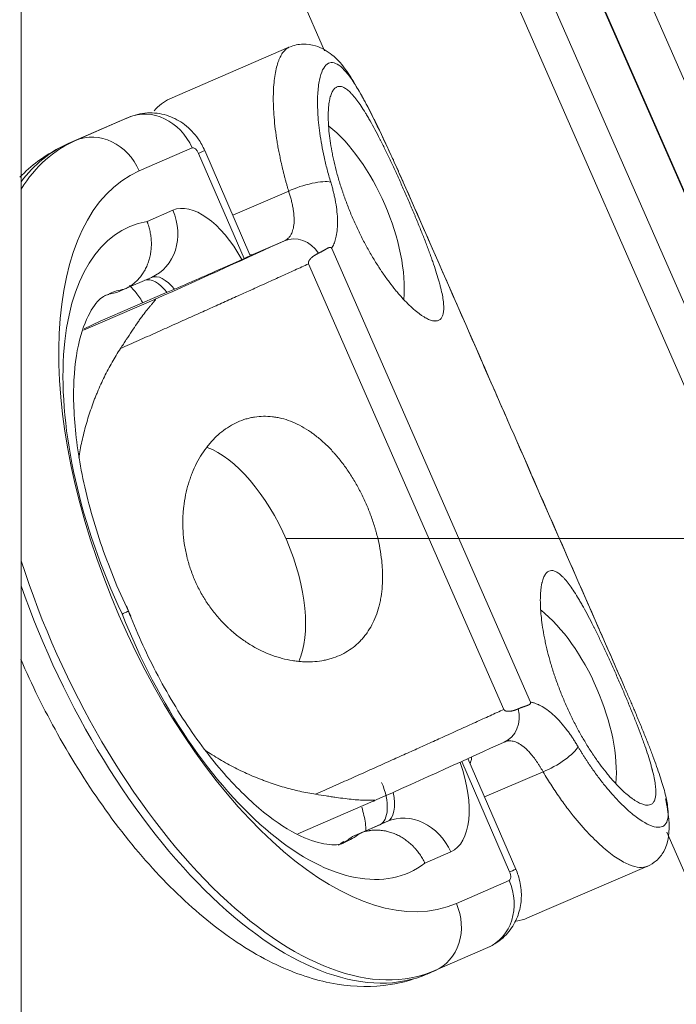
# Model space of a CAD drawing. Header units: millimetres. Extents: x 0 to 594, y 0 to 420.
# Tile 481 of 656: x 145.04 to 147.2, y 297.1 to 300.34. Entities that reach past the tile are written whole.
import ezdxf

# ---------------------------------------------------------------- set-up
doc = ezdxf.new("R2010")
doc.units = ezdxf.units.MM
doc.layers.add('1', color=7, linetype='Continuous', true_color=0xffffff)
doc.styles.add('Arial', font='txt')
doc.dimstyles.get("Standard").update_dxf_attribs({"dimtxt": 0.18, "dimasz": 0.18, "dimexe": 0.18, "dimexo": 0.0625, "dimgap": 0.09, "dimtad": 0, "dimtih": 1, "dimtoh": 1, "dimdec": 4, "dimzin": 0, "dimdsep": 46, "dimtxsty": 'Standard', "dimcen": 0.09, "dimadec": 0, "dimazin": 0, "dimtfac": 1, "dimtdec": 4, "dimtofl": 0, "dimtmove": 0, "dimatfit": 3, "dimfxl": 0, "dimtolj": 1, "dimtzin": 0, "dimarcsym": 0})

# ---------------------------------------------------------------- blocks, each defined once
blk = doc.blocks.new('_U3')
at = {"layer": '1', "color": 18, "lineweight": 18}
for p, q in [((145.9116, 334.1767), (158.0117, 334.1767)), ((156.0117, 334.1767), (156.0117, 250.4252)), ((145.9114, 298.6335), (158.0117, 298.6335)), ((156.0117, 250.4252), (161.0117, 250.4252))]:
    blk.add_line(p, q, dxfattribs=at)
at = {"layer": '1', "color": 18}
for points in [[(156.0117, 334.1767), (156.9496, 330.6767), (155.0739, 330.6767)], [(156.0117, 298.6335), (155.0739, 302.1335), (156.9496, 302.1335)]]:
    blk.add_solid(points, dxfattribs=at)
at = {"layer": '1', "color": 18, "linetype": 'Continuous', "lineweight": 13, "char_height": 3.5, "attachment_point": 7, "line_spacing_factor": 1.047437, "style": 'Arial'}
for s, insert in [('\\fArial|b0|i0;\\W1.0000;0.7', (162.6972, 247.7894)), ('\\fArial|b0|i0;\\W1.0000;CTRS', (172.6443, 247.7894)), ('\\fArial|b0|i0;\\W1.0000;FWD LIFT POINTS', (162.6972, 240.7273))]:
    blk.add_mtext(s, dxfattribs=dict(at, insert=insert))

msp = doc.modelspace()

# ---------------------------------------------------------------- linework, layer by layer
at = {"layer": '1', "color": 155, "linetype": 'Continuous', "lineweight": 18}
for p, q in [((145.0411, 294.7051), (145.0411, 338.1046)), ((145.9217, 300.2488), (145.5298, 300.0796)), ((145.3939, 300.0183), (145.3699, 300.0079)), ((145.3697, 300.0079), (145.196, 299.932)), ((145.7933, 299.5663), (145.6449, 299.9091)), ((145.907, 299.6126), (145.7959, 299.5646)), ((145.7959, 299.5646), (145.7975, 299.5687)), ((146.7159, 298.0955), (146.0624, 299.5877)), ((145.9865, 299.5369), (146.6284, 298.0714)), ((145.4696, 299.4921), (145.3799, 299.4529)), ((145.3011, 299.3477), (145.5143, 299.4398)), ((145.3799, 299.4529), (145.3558, 299.4425)), ((145.4771, 299.4179), (145.2459, 299.3181)), ((145.3011, 299.3477), (145.248, 299.3233)), ((146.6619, 298.9739), (146.662, 298.974)), ((146.6679, 297.546), (146.5104, 297.9099)), ((146.1992, 297.7692), (145.9513, 297.6622)), ((146.2202, 297.6922), (146.1305, 297.653)), ((146.1545, 297.6634), (146.2442, 297.7026)), ((146.1545, 297.6634), (146.1305, 297.653)), ((146.7063, 297.3854), (147.0983, 297.5547)), ((146.5755, 297.2881), (146.4019, 297.2122)), ((146.3764, 297.2012), (146.4004, 297.2116))]:
    msp.add_line(p, q, dxfattribs=at)
at = {"layer": '1', "color": 155, "linetype": 'Continuous', "lineweight": 13}
for p, q in [((148.1639, 296.983), (145.2898, 303.5474)), ((148.254, 297.7821), (145.7638, 303.4696)), ((148.1192, 297.7206), (145.6285, 303.4092)), ((145.63, 303.4095), (148.1202, 297.722)), ((145.4947, 303.3492), (147.9853, 297.6606)), ((145.0412, 302.5161), (146.0389, 300.2373)), ((145.22, 299.9424), (145.3937, 300.0182)), ((145.3937, 300.0182), (145.3697, 300.0079)), ((145.22, 299.9424), (145.196, 299.932)), ((145.6034, 299.9181), (145.4297, 299.8423)), ((145.7741, 299.5544), (145.6245, 299.9001)), ((145.9209, 299.7759), (145.737, 299.6965)), ((145.4552, 299.6761), (145.5402, 299.7132)), ((146.6474, 297.537), (146.49, 297.9006)), ((146.7572, 297.8664), (146.5651, 297.7834)), ((146.2442, 297.7026), (146.2202, 297.6922)), ((147.164, 297.6675), (147.6257, 296.613)), ((146.4539, 297.6025), (146.3689, 297.5653)), ((146.4725, 297.4333), (146.6461, 297.5091))]:
    msp.add_line(p, q, dxfattribs=at)
at = {"layer": '1', "color": 155, "linetype": 'Continuous', "lineweight": 18}
for centre, major_axis, ratio, start_param, end_param in [((145.7708, 299.5293), (-0.2381, 0.5516), 0.481383, 0.010861, 0.230793), ((146.0525, 299.6509), (0.166, -0.3845), 0.481383, 0.737305, 2.407503), ((145.6062, 299.4819), (-0.1924, -0.0842), 0.009519, 1.068539, 2.970911), ((145.7281, 298.5495), (0.166, -0.3845), 0.481383, 0.408812, 2.718717), ((146.7498, 298.0586), (0.166, -0.3845), 0.481383, 0.737305, 2.407503), ((146.4682, 297.937), (0.2381, -0.5516), 0.481383, 6.152756, 6.283211)]:
    msp.add_ellipse(centre, major_axis=major_axis, ratio=ratio, start_param=start_param, end_param=end_param, dxfattribs=at)
at = {"layer": '1', "color": 155, "linetype": 'Continuous', "lineweight": 13}
for centre, major_axis, ratio, start_param, end_param in [((145.4632, 299.8576), (0.0701, -0.1604), 0.872274, 1.566896, 3.137692), ((145.2896, 299.7818), (0.0701, -0.1604), 0.872274, 1.566896, 3.137692), ((145.811, 298.5773), (0.5895, -1.3657), 0.489013, 3.143779, 3.462062), ((145.7869, 298.5669), (-0.5895, 1.3657), 0.489013, 0.002187, 0.269124), ((145.6133, 299.8952), (-0.0099, 0.023), 0.489013, 4.714576, 6.285372), ((145.4843, 299.8396), (0.1606, 0.0695), 0.001907, 5.772226, 6.282784), ((145.9511, 298.6378), (-0.5201, 1.2051), 0.489013, 0.002187, 3.143779), ((145.9744, 299.7687), (-0.0956, -0.0294), 0.258857, 3.547095, 5.224472), ((145.6594, 299.4379), (0.1189, -0.2754), 0.489013, 1.776671, 3.143779), ((145.4, 299.6527), (0.0701, -0.1604), 0.872274, 6.279285, 7.850081), ((145.8257, 298.6671), (0.428, -0.9917), 0.489013, 3.028415, 4.785983), ((145.9471, 299.521), (-0.0417, 0.0909), 0.875992, 4.874149, 6.263448), ((145.5192, 299.3774), (-0.0495, 0.1148), 0.489013, 5.206137, 6.285372), ((145.4952, 299.367), (0.0495, -0.1148), 0.489013, 2.064225, 3.100484), ((145.6616, 298.5962), (0.3587, -0.831), 0.489013, 3.017742, 3.113863), ((145.6856, 298.6066), (-0.3587, 0.831), 0.489013, 6.159334, 6.2718), ((145.811, 298.5773), (0.5895, -1.3657), 0.489013, 4.516508, 6.285372), ((145.7869, 298.5669), (-0.5895, 1.3657), 0.489013, 1.42631, 3.143779), ((145.887, 298.5256), (0.428, -0.9917), 0.489013, 4.643168, 6.400736), ((146.589, 298.0555), (-0.0417, 0.0909), 0.875992, 3.121855, 4.511154), ((146.7875, 297.912), (-0.0864, -0.0504), 0.277078, 1.056447, 2.733825), ((146.3347, 297.8778), (0.1189, -0.2754), 0.489013, 0.002187, 1.431096), ((146.1705, 297.8069), (0.0495, -0.1148), 0.489013, 0.002187, 1.572983), ((146.1946, 297.8173), (-0.0495, 0.1148), 0.489013, 3.143779, 4.34507), ((146.3137, 297.542), (0.0701, -0.1604), 0.872274, 1.566896, 3.137692), ((145.7228, 298.4548), (0.3587, -0.831), 0.489013, 0.015257, 0.128224), ((145.7468, 298.4652), (-0.3587, 0.831), 0.489013, 3.138082, 3.269817), ((146.6362, 297.5321), (-0.0099, 0.023), 0.489013, 3.143779, 4.714576), ((146.5073, 297.4765), (0.1606, 0.0695), 0.001907, 5.772226, 6.282833), ((146.506, 297.4487), (0.0701, -0.1604), 0.872274, 6.279285, 7.850081), ((146.3323, 297.3728), (-0.0701, 0.1604), 0.872274, 3.137692, 4.708489)]:
    msp.add_ellipse(centre, major_axis=major_axis, ratio=ratio, start_param=start_param, end_param=end_param, dxfattribs=at)
for points, knots in [([(145.9209, 299.7759), (145.9198, 299.7796), (145.9176, 299.7871), (145.9144, 299.7981), (145.9113, 299.809), (145.9084, 299.8199), (145.9056, 299.8306), (145.9029, 299.8412), (145.9004, 299.8516), (145.898, 299.8619), (145.8956, 299.8721), (145.8935, 299.8822), (145.8914, 299.8921), (145.8894, 299.9019), (145.8876, 299.9115), (145.8858, 299.921), (145.8842, 299.9304), (145.8827, 299.9396), (145.8795, 299.9597), (145.8755, 299.9898), (145.872, 300.028), (145.8703, 300.0632), (145.8702, 300.107), (145.8742, 300.1553), (145.8822, 300.1895), (145.889, 300.2079), (145.8927, 300.2162), (145.8967, 300.2237), (145.901, 300.2305), (145.9057, 300.2364), (145.9107, 300.2415), (145.916, 300.2458), (145.9198, 300.2478), (145.9217, 300.2488)], [0, 0, 0, 0, 0.015568, 0.031028, 0.04638, 0.061625, 0.076761, 0.09179, 0.106712, 0.121526, 0.136232, 0.150831, 0.165323, 0.179708, 0.193986, 0.208156, 0.22222, 0.236177, 0.250027, 0.314552, 0.377717, 0.439533, 0.500014, 0.625283, 0.749866, 0.779866, 0.810225, 0.840944, 0.872025, 0.903469, 0.935279, 0.967455, 1, 1, 1, 1]), ([(146.0592, 299.8055), (146.06, 299.803), (146.0615, 299.7979), (146.0636, 299.7904), (146.0656, 299.783), (146.0675, 299.7756), (146.0693, 299.7682), (146.071, 299.7609), (146.0725, 299.7536), (146.074, 299.7464), (146.0768, 299.7309), (146.0802, 299.7077), (146.082, 299.6785), (146.0812, 299.6514), (146.0784, 299.6319), (146.0752, 299.6185), (146.0727, 299.61), (146.0697, 299.6021), (146.0663, 299.5946), (146.0637, 299.59), (146.0624, 299.5877)], [0, 0, 0, 0, 0.027734, 0.055416, 0.083068, 0.110712, 0.138369, 0.166062, 0.193811, 0.221637, 0.249563, 0.374336, 0.499706, 0.624432, 0.749703, 0.799747, 0.84969, 0.899641, 0.949708, 1, 1, 1, 1]), ([(146.6619, 298.9739), (146.6352, 299.035), (146.6084, 299.0961), (146.4885, 299.37), (146.3952, 299.5829), (146.302, 299.7957)], [0, 0, 0, 0, 0.222919, 0.222919, 1, 1, 1, 1]), ([(145.907, 299.6126), (145.9083, 299.6132), (145.9109, 299.6145), (145.9145, 299.6168), (145.9179, 299.6195), (145.9211, 299.6226), (145.9241, 299.626), (145.9268, 299.6298), (145.931, 299.637), (145.9359, 299.6496), (145.9384, 299.6657), (145.9389, 299.6811), (145.9385, 299.6935), (145.9372, 299.7069), (145.9351, 299.7205), (145.9325, 299.7341), (145.929, 299.7486), (145.9252, 299.7625), (145.9223, 299.7715), (145.9209, 299.7759)], [0, 0, 0, 0, 0.034738, 0.069839, 0.105307, 0.141144, 0.17735, 0.213929, 0.250883, 0.366149, 0.500473, 0.550845, 0.625288, 0.696727, 0.750263, 0.81918, 0.883772, 0.944044, 1, 1, 1, 1]), ([(147.0219, 298.1519), (146.9952, 298.2129), (146.9684, 298.274), (146.8484, 298.548), (146.7552, 298.761), (146.6619, 298.9739)], [0, 0, 0, 0, 0.222848, 0.222848, 1, 1, 1, 1]), ([(146.8724, 297.9488), (146.8742, 297.9456), (146.878, 297.9394), (146.8836, 297.9301), (146.8893, 297.921), (146.895, 297.912), (146.9007, 297.9031), (146.9065, 297.8943), (146.9124, 297.8857), (146.9241, 297.8688), (146.9418, 297.8444), (146.9654, 297.8147), (146.9887, 297.7876), (147.019, 297.7556), (147.0549, 297.723), (147.0928, 297.6968), (147.1239, 297.6834), (147.1474, 297.6827), (147.1626, 297.6942), (147.1695, 297.7175), (147.1681, 297.7517), (147.1589, 297.7967), (147.1425, 297.8516), (147.1234, 297.9053), (147.1053, 297.9523), (147.0904, 297.9896), (147.0746, 298.0283), (147.0611, 298.0604), (147.0507, 298.085), (147.0436, 298.1016), (147.0365, 298.1183), (147.0292, 298.1351), (147.0244, 298.1463), (147.0219, 298.1519)], [0, 0, 0, 0, 0.00781, 0.015613, 0.023413, 0.031215, 0.039023, 0.046841, 0.054675, 0.062527, 0.093771, 0.125152, 0.156271, 0.187557, 0.250194, 0.312516, 0.375198, 0.437529, 0.500222, 0.562535, 0.625216, 0.687451, 0.750107, 0.812233, 0.84372, 0.874918, 0.906129, 0.937104, 0.949745, 0.962334, 0.974891, 0.987439, 1, 1, 1, 1]), ([(146.7159, 298.0955), (146.7175, 298.0952), (146.7206, 298.0946), (146.7254, 298.0934), (146.7302, 298.0919), (146.7351, 298.0901), (146.74, 298.0881), (146.7449, 298.0859), (146.7498, 298.0834), (146.7597, 298.0778), (146.7748, 298.0677), (146.795, 298.0504), (146.8151, 298.0296), (146.8309, 298.0103), (146.8426, 297.9946), (146.8503, 297.9837), (146.8578, 297.9725), (146.8652, 297.9608), (146.87, 297.9528), (146.8724, 297.9488)], [0, 0, 0, 0, 0.031465, 0.062826, 0.094111, 0.125345, 0.156556, 0.18777, 0.219013, 0.250312, 0.375575, 0.50031, 0.625672, 0.750454, 0.800642, 0.850565, 0.900349, 0.950118, 1, 1, 1, 1]), ([(146.7572, 297.8664), (146.7557, 297.869), (146.7527, 297.8743), (146.7479, 297.8823), (146.7428, 297.8904), (146.7373, 297.8986), (146.7316, 297.9068), (146.7253, 297.9152), (146.7178, 297.9245), (146.7089, 297.9344), (146.7002, 297.9429), (146.6886, 297.9527), (146.6752, 297.9614), (146.6616, 297.9665), (146.6513, 297.9681), (146.6435, 297.968), (146.6361, 297.9667), (146.6314, 297.9648), (146.6291, 297.9639)], [0, 0, 0, 0, 0.036827, 0.075574, 0.116241, 0.158829, 0.203341, 0.249777, 0.303306, 0.374753, 0.449191, 0.499569, 0.633886, 0.749161, 0.813569, 0.876837, 0.938977, 1, 1, 1, 1]), ([(147.1005, 297.5556), (147.093, 297.5522), (147.0756, 297.5495), (147.0421, 297.5581), (147.0022, 297.5797), (146.957, 297.6141), (146.9079, 297.6609), (146.8694, 297.7051), (146.8428, 297.739), (146.8288, 297.7575), (146.8146, 297.7772), (146.8003, 297.7979), (146.7859, 297.8197), (146.7715, 297.8425), (146.762, 297.8584), (146.7572, 297.8664)], [0, 0, 0, 0, 0.12493, 0.247515, 0.372538, 0.498307, 0.620941, 0.749011, 0.782967, 0.817554, 0.852774, 0.888627, 0.925115, 0.962239, 1, 1, 1, 1])]:
    msp.add_open_spline(points, degree=3, knots=knots, dxfattribs=at)
at = {"layer": '1', "color": 155, "linetype": 'Continuous', "lineweight": 18}
for points, degree, knots in [([(146.3057, 299.7861), (146.283, 299.838), (146.242, 299.9284), (146.176, 300.0661), (146.1197, 300.1626), (146.0738, 300.2204), (146.0164, 300.255), (145.966, 300.2618), (145.9381, 300.2557), (145.9233, 300.2495)], 3, [0, 0, 0, 0, 0.186366, 0.347329, 0.589315, 0.73921, 0.846798, 0.917893, 1, 1, 1, 1]), ([(146.302, 299.7957), (146.3006, 299.7988), (146.2979, 299.805), (146.2938, 299.8143), (146.2897, 299.8236), (146.2856, 299.8328), (146.2815, 299.842), (146.2774, 299.8511), (146.2733, 299.8602), (146.2692, 299.8693), (146.2604, 299.8886), (146.2471, 299.9177), (146.2296, 299.9553), (146.2124, 299.9911), (146.1904, 300.0356), (146.1643, 300.0853), (146.1356, 300.1333), (146.1094, 300.1691), (146.0858, 300.1919), (146.0648, 300.201), (146.0467, 300.1961), (146.032, 300.1768), (146.0213, 300.1434), (146.0155, 300.0964), (146.0155, 300.0469), (146.0189, 300.0021), (146.0231, 299.9662), (146.0292, 299.9282), (146.0359, 299.8951), (146.0421, 299.868), (146.0473, 299.8473), (146.053, 299.8265), (146.0571, 299.8125), (146.0592, 299.8055)], 3, [0, 0, 0, 0, 0.006981, 0.013955, 0.020927, 0.027899, 0.034875, 0.04186, 0.048856, 0.055868, 0.062899, 0.093872, 0.125085, 0.156282, 0.18777, 0.249897, 0.312553, 0.374787, 0.437469, 0.499782, 0.562475, 0.624806, 0.687488, 0.74981, 0.812447, 0.843731, 0.874852, 0.906232, 0.937477, 0.953161, 0.968786, 0.984388, 1, 1, 1, 1]), ([(146.0786, 300.1183), (146.0759, 300.117), (146.0733, 300.115), (146.0686, 300.1098), (146.0664, 300.1067), (146.0624, 300.0991), (146.0606, 300.0947), (146.0582, 300.0871), (146.0575, 300.0845), (146.0564, 300.0802), (146.0561, 300.0788), (146.0555, 300.0758), (146.0552, 300.0743), (146.0537, 300.0665), (146.052, 300.053), (146.0511, 300.0374), (146.0509, 300.0207), (146.051, 300.0119), (146.0515, 300.0013), (146.0515, 300.0001), (146.0516, 299.9977), (146.0518, 299.9941), (146.0524, 299.9856), (146.053, 299.9781), (146.0545, 299.9629), (146.0557, 299.9523), (146.0589, 299.9305), (146.0607, 299.9192), (146.064, 299.9018), (146.0652, 299.8959), (146.0677, 299.8839), (146.069, 299.8779), (146.0732, 299.8596), (146.0793, 299.835), (146.0867, 299.8098), (146.0926, 299.7907), (146.0947, 299.7843), (146.0979, 299.7747), (146.099, 299.7714), (146.1012, 299.765), (146.1023, 299.7617), (146.1081, 299.7455), (146.1129, 299.7326), (146.123, 299.707), (146.1283, 299.6942), (146.1394, 299.6689), (146.1452, 299.6563), (146.1527, 299.6407), (146.1542, 299.6376), (146.1573, 299.6313), (146.1619, 299.622), (146.1666, 299.6129), (146.1762, 299.5949), (146.1892, 299.5714), (146.2026, 299.549), (146.2129, 299.5327), (146.2164, 299.5273), (146.2216, 299.5193), (146.2234, 299.5167), (146.2269, 299.5114), (146.2286, 299.5089), (146.2374, 299.4961), (146.2443, 299.4864), (146.2583, 299.4677), (146.2652, 299.4589), (146.2756, 299.4462), (146.279, 299.4421), (146.2842, 299.4361), (146.2859, 299.4341), (146.2894, 299.4302), (146.2911, 299.4283), (146.2996, 299.4189), (146.3063, 299.4119), (146.3192, 299.399), (146.3319, 299.3872), (146.3438, 299.3775), (146.351, 299.3721), (146.3524, 299.3711), (146.3552, 299.369), (146.3566, 299.3681), (146.3608, 299.3653), (146.3635, 299.3635), (146.3713, 299.3588), (146.3763, 299.3562), (146.3856, 299.3522), (146.3899, 299.3507), (146.396, 299.3494), (146.398, 299.3491), (146.4008, 299.3488), (146.4018, 299.3488), (146.4036, 299.3487), (146.4044, 299.3488), (146.4087, 299.349), (146.4118, 299.3498), (146.4146, 299.3512)], 3, [0, 0, 0, 0, 0.03125, 0.03125, 0.0625, 0.0625, 0.09375, 0.09375, 0.109375, 0.109375, 0.117187, 0.117187, 0.125, 0.125, 0.15625, 0.1875, 0.1875, 0.21875, 0.21875, 0.222656, 0.222656, 0.226562, 0.234375, 0.25, 0.25, 0.28125, 0.28125, 0.3125, 0.3125, 0.328125, 0.328125, 0.34375, 0.34375, 0.375, 0.40625, 0.40625, 0.421875, 0.421875, 0.429687, 0.429687, 0.4375, 0.4375, 0.46875, 0.46875, 0.5, 0.5, 0.53125, 0.53125, 0.539063, 0.539063, 0.546875, 0.5625, 0.5625, 0.59375, 0.625, 0.625, 0.640625, 0.640625, 0.648437, 0.648437, 0.65625, 0.65625, 0.6875, 0.6875, 0.71875, 0.71875, 0.734375, 0.734375, 0.742187, 0.742187, 0.75, 0.75, 0.78125, 0.78125, 0.8125, 0.84375, 0.84375, 0.851562, 0.851562, 0.859375, 0.859375, 0.875, 0.875, 0.90625, 0.90625, 0.9375, 0.9375, 0.953125, 0.953125, 0.960937, 0.960937, 0.96875, 0.96875, 1, 1, 1, 1]), ([(146.4146, 299.3512), (146.4174, 299.3526), (146.4198, 299.3545), (146.424, 299.3595), (146.4274, 299.3655), (146.4293, 299.3736), (146.4303, 299.3806), (146.4305, 299.383), (146.4307, 299.3869), (146.4308, 299.3882), (146.4308, 299.3909), (146.4308, 299.3923), (146.4307, 299.3994), (146.4303, 299.4055), (146.4288, 299.4187), (146.4277, 299.4257), (146.4249, 299.4408), (146.4231, 299.4487), (146.4205, 299.4593), (146.42, 299.4615), (146.4191, 299.4648), (146.4188, 299.4659), (146.4183, 299.4681), (146.4168, 299.4736), (146.4152, 299.4793), (146.4112, 299.4933), (146.4083, 299.5029), (146.4018, 299.5229), (146.3983, 299.5333), (146.3927, 299.5495), (146.3908, 299.5549), (146.3878, 299.5633), (146.3862, 299.5675), (146.3847, 299.5718), (146.3836, 299.5747), (146.3831, 299.5761), (146.3783, 299.5891), (146.3738, 299.6009), (146.3645, 299.6248), (146.3597, 299.637), (146.3498, 299.6617), (146.3446, 299.6743), (146.338, 299.6902), (146.336, 299.6951), (146.3339, 299.6999), (146.3326, 299.7031), (146.3319, 299.7048), (146.3285, 299.7129), (146.3257, 299.7194), (146.3174, 299.7388), (146.3063, 299.7646), (146.2949, 299.7903), (146.2863, 299.8095), (146.2834, 299.8159), (146.279, 299.8255), (146.2776, 299.8287), (146.2747, 299.8351), (146.2732, 299.8382), (146.266, 299.8539), (146.2602, 299.8662), (146.2488, 299.8903), (146.2432, 299.902), (146.2347, 299.9193), (146.2319, 299.9249), (146.2277, 299.9334), (146.2263, 299.9361), (146.2235, 299.9417), (146.2221, 299.9444), (146.2152, 299.9579), (146.2098, 299.9683), (146.1992, 299.9882), (146.194, 299.9977), (146.1863, 300.0113), (146.1837, 300.0158), (146.1799, 300.0222), (146.1786, 300.0244), (146.1761, 300.0286), (146.1749, 300.0307), (146.1686, 300.0409), (146.1638, 300.0485), (146.1544, 300.0626), (146.1452, 300.0756), (146.1365, 300.0864), (146.1311, 300.0925), (146.13, 300.0937), (146.1279, 300.096), (146.1248, 300.0993), (146.1217, 300.1023), (146.1158, 300.1078), (146.1081, 300.1139), (146.1009, 300.1175), (146.0958, 300.1194), (146.0941, 300.1198), (146.0916, 300.1202), (146.0908, 300.1203), (146.0892, 300.1205), (146.0884, 300.1205), (146.0844, 300.1204), (146.0815, 300.1197), (146.0786, 300.1183)], 3, [0, 0, 0, 0, 0.03125, 0.03125, 0.0625, 0.09375, 0.09375, 0.109375, 0.109375, 0.117188, 0.117188, 0.125, 0.125, 0.15625, 0.15625, 0.1875, 0.1875, 0.21875, 0.21875, 0.226563, 0.226563, 0.230469, 0.230469, 0.234375, 0.25, 0.25, 0.28125, 0.28125, 0.3125, 0.3125, 0.328125, 0.328125, 0.335938, 0.339844, 0.339844, 0.34375, 0.34375, 0.375, 0.375, 0.40625, 0.40625, 0.4375, 0.4375, 0.445313, 0.449219, 0.449219, 0.453125, 0.453125, 0.46875, 0.46875, 0.5, 0.53125, 0.53125, 0.546875, 0.546875, 0.554688, 0.554688, 0.5625, 0.5625, 0.59375, 0.59375, 0.625, 0.625, 0.640625, 0.640625, 0.648438, 0.648438, 0.65625, 0.65625, 0.6875, 0.6875, 0.71875, 0.71875, 0.734375, 0.734375, 0.742188, 0.742188, 0.75, 0.75, 0.78125, 0.78125, 0.8125, 0.84375, 0.84375, 0.851563, 0.851563, 0.859375, 0.875, 0.875, 0.90625, 0.9375, 0.9375, 0.953125, 0.953125, 0.960938, 0.960938, 0.96875, 0.96875, 1, 1, 1, 1]), ([(145.6449, 299.9091), (145.639, 299.9229), (145.6213, 299.9546), (145.5822, 299.9963), (145.5265, 300.0264), (145.4639, 300.037), (145.4182, 300.0283), (145.3957, 300.0191), (145.3931, 300.018)], 3, [0, 0, 0, 0, 0.144807, 0.359183, 0.553121, 0.760183, 0.972872, 1, 1, 1, 1]), ([(145.1955, 299.9318), (145.16, 299.916), (145.1043, 299.8836), (145.0554, 299.8405), (145.0366, 299.8213)], 3, [0, 0, 0, 0, 0.589668, 1, 1, 1, 1]), ([(145.4552, 299.6761), (145.4555, 299.6754), (145.4557, 299.6747), (145.4563, 299.6734), (145.457, 299.6714), (145.4588, 299.6666), (145.4601, 299.6625), (145.4626, 299.6543), (145.4654, 299.6433), (145.4673, 299.632), (145.4684, 299.6235), (145.4687, 299.6207), (145.469, 299.6164), (145.4691, 299.6149), (145.4693, 299.6121), (145.4696, 299.605), (145.4695, 299.5923), (145.4684, 299.5811), (145.4669, 299.5701), (145.4659, 299.5646), (145.4633, 299.5538), (145.4618, 299.5485), (145.4583, 299.5382), (145.4544, 299.5282), (145.4495, 299.5187), (145.4462, 299.5129), (145.4455, 299.5117), (145.4442, 299.5094), (145.4435, 299.5083), (145.4413, 299.505), (145.4398, 299.5028), (145.4352, 299.4964), (145.4288, 299.4883), (145.4216, 299.481), (145.4159, 299.4758), (145.413, 299.4733), (145.41, 299.4709), (145.408, 299.4694), (145.407, 299.4686), (145.4018, 299.4648), (145.3976, 299.4621), (145.3889, 299.4571), (145.3844, 299.4549), (145.3799, 299.4529)], 3, [0, 0, 0, 0, 0.007812, 0.007812, 0.015625, 0.03125, 0.0625, 0.0625, 0.125, 0.1875, 0.1875, 0.21875, 0.21875, 0.234375, 0.234375, 0.25, 0.3125, 0.375, 0.375, 0.4375, 0.4375, 0.5, 0.5, 0.5625, 0.625, 0.625, 0.640625, 0.640625, 0.65625, 0.65625, 0.6875, 0.6875, 0.75, 0.8125, 0.8125, 0.84375, 0.859375, 0.859375, 0.875, 0.875, 0.9375, 0.9375, 1, 1, 1, 1]), ([(146.019, 299.5717), (146.0078, 299.5664), (145.9941, 299.5554), (145.9885, 299.5483), (145.9872, 299.5456), (145.985, 299.5406), (145.9865, 299.5369)], 2, [0, 0, 0, 0.5, 0.75, 0.875, 0.875, 1, 1, 1]), ([(146.0624, 299.5877), (146.0606, 299.5917), (146.0558, 299.5908), (146.0535, 299.5904), (146.0479, 299.5877), (146.045, 299.586), (146.0442, 299.5855), (146.0399, 299.583), (146.0276, 299.5757), (146.019, 299.5717)], 2, [0, 0, 0, 0.125, 0.125, 0.25, 0.375, 0.375, 0.5, 0.5, 1, 1, 1]), ([(145.3972, 299.4658), (145.4019, 299.4613), (145.415, 299.4477), (145.4309, 299.4263), (145.4403, 299.4112), (145.4417, 299.409)], 3, [0, 0, 0, 0, 0.382929, 0.90891, 1, 1, 1, 1]), ([(145.402, 298.3781), (145.3836, 298.4159), (145.3333, 298.5271), (145.2665, 298.7197), (145.2202, 298.9412), (145.2088, 299.1381), (145.2291, 299.2938), (145.2725, 299.3939), (145.305, 299.4278), (145.3241, 299.4354), (145.3299, 299.4362)], 3, [0, 0, 0, 0, 0.076791, 0.224926, 0.372524, 0.518025, 0.660192, 0.798897, 0.938279, 1, 1, 1, 1]), ([(145.3678, 299.2579), (145.3745, 299.2683), (145.381, 299.2781), (145.3933, 299.2971), (145.3993, 299.3062), (145.4108, 299.3237), (145.4164, 299.332), (145.4245, 299.3439), (145.4272, 299.3478), (145.4312, 299.3534), (145.4326, 299.3553), (145.4352, 299.359), (145.4365, 299.3608), (145.443, 299.3696), (145.448, 299.3763), (145.4552, 299.3855), (145.4576, 299.3884), (145.4623, 299.3941), (145.4646, 299.3968), (145.469, 299.402), (145.4712, 299.4045), (145.4743, 299.408), (145.4753, 299.4091), (145.4772, 299.4112), (145.4781, 299.4123), (145.4798, 299.4143), (145.4806, 299.4152), (145.4816, 299.4165), (145.4819, 299.4169), (145.4825, 299.4177), (145.4827, 299.418), (145.483, 299.4185), (145.483, 299.4187), (145.4831, 299.4189), (145.4831, 299.4191), (145.4831, 299.4193), (145.4831, 299.4194), (145.4829, 299.4195), (145.4828, 299.4196), (145.4825, 299.4196), (145.4823, 299.4196), (145.4817, 299.4196), (145.4813, 299.4195), (145.4804, 299.4192), (145.4799, 299.419), (145.4786, 299.4185), (145.4779, 299.4182), (145.4771, 299.4179)], 3, [0, 0, 0, 0, 0.125, 0.125, 0.25, 0.25, 0.375, 0.375, 0.4375, 0.4375, 0.46875, 0.46875, 0.5, 0.5, 0.625, 0.625, 0.6875, 0.6875, 0.75, 0.75, 0.8125, 0.8125, 0.84375, 0.84375, 0.875, 0.875, 0.90625, 0.90625, 0.921875, 0.921875, 0.9375, 0.9375, 0.945312, 0.945312, 0.953125, 0.953125, 0.960937, 0.960937, 0.96875, 0.96875, 0.976562, 0.976562, 0.984375, 0.984375, 0.992187, 0.992187, 1, 1, 1, 1]), ([(145.2307, 298.8975), (145.2336, 298.9161), (145.237, 298.9345), (145.2451, 298.9714), (145.2498, 298.9901), (145.2602, 299.0268), (145.2659, 299.0448), (145.2752, 299.0715), (145.28, 299.0847), (145.2851, 299.0978), (145.2886, 299.1065), (145.2904, 299.1108), (145.2993, 299.1322), (145.3069, 299.149), (145.323, 299.1816), (145.3398, 299.2133), (145.3582, 299.2434), (145.3678, 299.2579)], 3, [0, 0, 0, 0, 0.137187, 0.137187, 0.280989, 0.280989, 0.424791, 0.424791, 0.496693, 0.532643, 0.532643, 0.568594, 0.568594, 0.712396, 0.712396, 0.856198, 1, 1, 1, 1]), ([(145.7529, 299.0162), (145.7437, 299.0121), (145.7347, 299.0074), (145.7174, 298.9967), (145.7006, 298.9849), (145.6849, 298.9708), (145.6735, 298.9594), (145.6698, 298.9554), (145.6643, 298.9493), (145.6625, 298.9472), (145.6589, 298.943), (145.6572, 298.9408), (145.6485, 298.93), (145.6353, 298.9117), (145.6238, 298.8916), (145.613, 298.8707), (145.608, 298.8599), (145.6023, 298.8457), (145.6012, 298.8428), (145.5996, 298.8385), (145.599, 298.837), (145.598, 298.8341), (145.5954, 298.8268), (145.593, 298.8194), (145.5876, 298.8014), (145.5845, 298.7891), (145.5794, 298.7641), (145.5773, 298.7513), (145.575, 298.7318), (145.5744, 298.7252), (145.5737, 298.7152), (145.5735, 298.7119), (145.5732, 298.7052), (145.573, 298.7018), (145.5726, 298.6848), (145.5728, 298.6712), (145.5744, 298.644), (145.5758, 298.6304), (145.5798, 298.6031), (145.5825, 298.5894), (145.5865, 298.5723), (145.5878, 298.5672), (145.5892, 298.5621), (145.5901, 298.5586), (145.5906, 298.5569), (145.5931, 298.5484), (145.5952, 298.5416), (145.6019, 298.5215), (145.612, 298.4952), (145.6244, 298.4699), (145.6345, 298.4514), (145.638, 298.4452), (145.6435, 298.4361), (145.6454, 298.4331), (145.6492, 298.4272), (145.6511, 298.4242), (145.6609, 298.4096), (145.6691, 298.3984), (145.6864, 298.3769), (145.6955, 298.3666), (145.7096, 298.3518), (145.7145, 298.347), (145.7219, 298.3399), (145.7244, 298.3376), (145.7294, 298.3331), (145.7319, 298.3308), (145.7446, 298.3198), (145.7549, 298.3115), (145.776, 298.2962), (145.7868, 298.2891), (145.8032, 298.2792), (145.8088, 298.2761), (145.8171, 298.2715), (145.8199, 298.2701), (145.8256, 298.2672), (145.8284, 298.2658), (145.8425, 298.259), (145.8538, 298.2542), (145.8764, 298.2458), (145.899, 298.2386), (145.9216, 298.2337), (145.9357, 298.2314), (145.9385, 298.231), (145.9441, 298.2302), (145.9525, 298.2292), (145.9609, 298.2285), (145.9773, 298.2275), (145.999, 298.2274), (146.0199, 298.2297), (146.0352, 298.2323), (146.0403, 298.2333), (146.0479, 298.2351), (146.0504, 298.2357), (146.0554, 298.2371), (146.0578, 298.2378), (146.0701, 298.2414), (146.0796, 298.245), (146.0888, 298.2491)], 3, [0, 0, 0, 0, 0.03125, 0.03125, 0.0625, 0.09375, 0.09375, 0.109375, 0.109375, 0.117187, 0.117187, 0.125, 0.125, 0.15625, 0.1875, 0.1875, 0.21875, 0.21875, 0.226562, 0.226562, 0.230469, 0.230469, 0.234375, 0.25, 0.25, 0.28125, 0.28125, 0.3125, 0.3125, 0.328125, 0.328125, 0.335937, 0.335937, 0.34375, 0.34375, 0.375, 0.375, 0.40625, 0.40625, 0.4375, 0.4375, 0.445312, 0.449219, 0.449219, 0.453125, 0.453125, 0.46875, 0.46875, 0.5, 0.53125, 0.53125, 0.546875, 0.546875, 0.554687, 0.554687, 0.5625, 0.5625, 0.59375, 0.59375, 0.625, 0.625, 0.640625, 0.640625, 0.648437, 0.648437, 0.65625, 0.65625, 0.6875, 0.6875, 0.71875, 0.71875, 0.734375, 0.734375, 0.742187, 0.742187, 0.75, 0.75, 0.78125, 0.78125, 0.8125, 0.84375, 0.84375, 0.851562, 0.851562, 0.859375, 0.875, 0.875, 0.90625, 0.9375, 0.9375, 0.953125, 0.953125, 0.960937, 0.960937, 0.96875, 0.96875, 1, 1, 1, 1]), ([(146.0888, 298.2491), (146.0979, 298.2532), (146.1065, 298.2578), (146.123, 298.268), (146.1309, 298.2736), (146.1458, 298.2859), (146.1529, 298.2926), (146.163, 298.3035), (146.1662, 298.3072), (146.171, 298.3131), (146.1725, 298.315), (146.1756, 298.3191), (146.177, 298.3211), (146.1843, 298.3314), (146.1949, 298.3487), (146.2036, 298.3677), (146.2114, 298.3876), (146.2148, 298.3979), (146.218, 298.4101), (146.2184, 298.4115), (146.2191, 298.4142), (146.2201, 298.4183), (146.2223, 298.428), (146.2238, 298.4365), (146.2266, 298.4536), (146.2279, 298.4652), (146.2296, 298.4891), (146.2299, 298.5013), (146.2296, 298.52), (146.2294, 298.5264), (146.2287, 298.5391), (146.2282, 298.5455), (146.2265, 298.5648), (146.2248, 298.5777), (146.2205, 298.6037), (146.2179, 298.6167), (146.2133, 298.6364), (146.2117, 298.643), (146.209, 298.6529), (146.2081, 298.6563), (146.2063, 298.6629), (146.2053, 298.6662), (146.2003, 298.6827), (146.1959, 298.6958), (146.1864, 298.7217), (146.1812, 298.7345), (146.1702, 298.7599), (146.1642, 298.7724), (146.1563, 298.7879), (146.1547, 298.791), (146.1515, 298.7971), (146.1465, 298.8063), (146.1414, 298.8152), (146.131, 298.8329), (146.1165, 298.8557), (146.1009, 298.8772), (146.0888, 298.8928), (146.0847, 298.8979), (146.0784, 298.9054), (146.0762, 298.9079), (146.072, 298.9127), (146.0698, 298.9152), (146.0591, 298.927), (146.0503, 298.936), (146.0324, 298.9529), (146.0233, 298.9609), (146.0094, 298.972), (146.0047, 298.9756), (145.9976, 298.9807), (145.9952, 298.9824), (145.9904, 298.9857), (145.988, 298.9873), (145.9759, 298.9952), (145.9662, 299.0009), (145.9467, 299.011), (145.9271, 299.0198), (145.9072, 299.026), (145.8948, 299.0291), (145.8923, 299.0297), (145.8873, 299.0308), (145.8848, 299.0313), (145.8773, 299.0327), (145.8723, 299.0334), (145.8575, 299.0351), (145.8476, 299.0356), (145.8282, 299.0352), (145.8185, 299.0344), (145.8042, 299.0322), (145.7994, 299.0313), (145.7923, 299.0297), (145.7899, 299.0291), (145.7852, 299.0279), (145.7828, 299.0272), (145.7711, 299.0237), (145.7619, 299.0203), (145.7529, 299.0162)], 3, [0, 0, 0, 0, 0.03125, 0.03125, 0.0625, 0.0625, 0.09375, 0.09375, 0.109375, 0.109375, 0.117187, 0.117187, 0.125, 0.125, 0.15625, 0.1875, 0.1875, 0.21875, 0.21875, 0.222656, 0.222656, 0.226562, 0.234375, 0.25, 0.25, 0.28125, 0.28125, 0.3125, 0.3125, 0.328125, 0.328125, 0.34375, 0.34375, 0.375, 0.375, 0.40625, 0.40625, 0.421875, 0.421875, 0.429687, 0.429687, 0.4375, 0.4375, 0.46875, 0.46875, 0.5, 0.5, 0.53125, 0.53125, 0.539062, 0.539062, 0.546875, 0.5625, 0.5625, 0.59375, 0.625, 0.625, 0.640625, 0.640625, 0.648437, 0.648437, 0.65625, 0.65625, 0.6875, 0.6875, 0.71875, 0.71875, 0.734375, 0.734375, 0.742187, 0.742187, 0.75, 0.75, 0.78125, 0.78125, 0.8125, 0.84375, 0.84375, 0.851562, 0.851562, 0.859375, 0.859375, 0.875, 0.875, 0.90625, 0.90625, 0.9375, 0.9375, 0.953125, 0.953125, 0.960938, 0.960938, 0.96875, 0.96875, 1, 1, 1, 1]), ([(146.776, 298.526), (146.7732, 298.5246), (146.7707, 298.5227), (146.7659, 298.5175), (146.7637, 298.5143), (146.7598, 298.5067), (146.758, 298.5023), (146.7556, 298.4948), (146.7548, 298.4921), (146.7538, 298.4879), (146.7535, 298.4864), (146.7528, 298.4835), (146.7525, 298.4819), (146.7511, 298.4742), (146.7493, 298.4607), (146.7485, 298.4451), (146.7482, 298.4284), (146.7484, 298.4195), (146.7488, 298.409), (146.7489, 298.4078), (146.749, 298.4054), (146.7492, 298.4018), (146.7497, 298.3933), (146.7504, 298.3858), (146.7518, 298.3705), (146.7531, 298.36), (146.7562, 298.3382), (146.7581, 298.3269), (146.7614, 298.3095), (146.7625, 298.3036), (146.765, 298.2916), (146.7663, 298.2855), (146.7705, 298.2673), (146.7767, 298.2427), (146.784, 298.2175), (146.79, 298.1984), (146.7921, 298.192), (146.7953, 298.1823), (146.7964, 298.1791), (146.7986, 298.1726), (146.7997, 298.1694), (146.8054, 298.1532), (146.8103, 298.1403), (146.8204, 298.1146), (146.8257, 298.1019), (146.8368, 298.0766), (146.8425, 298.064), (146.8501, 298.0484), (146.8516, 298.0452), (146.8547, 298.039), (146.8593, 298.0297), (146.864, 298.0206), (146.8735, 298.0025), (146.8865, 297.9791), (146.9, 297.9567), (146.9103, 297.9403), (146.9137, 297.9349), (146.919, 297.927), (146.9207, 297.9243), (146.9242, 297.9191), (146.926, 297.9165), (146.9347, 297.9038), (146.9417, 297.894), (146.9556, 297.8754), (146.9626, 297.8665), (146.973, 297.8539), (146.9764, 297.8498), (146.9816, 297.8438), (146.9833, 297.8418), (146.9867, 297.8379), (146.9884, 297.836), (146.997, 297.8265), (147.0036, 297.8195), (147.0166, 297.8066), (147.0292, 297.7948), (147.0411, 297.7852), (147.0483, 297.7798), (147.0498, 297.7787), (147.0526, 297.7767), (147.054, 297.7757), (147.0582, 297.7729), (147.0608, 297.7712), (147.0687, 297.7665), (147.0736, 297.7639), (147.0829, 297.7598), (147.0873, 297.7584), (147.0934, 297.757), (147.0954, 297.7567), (147.0982, 297.7565), (147.0991, 297.7564), (147.1009, 297.7564), (147.1018, 297.7564), (147.1061, 297.7567), (147.1092, 297.7575), (147.112, 297.7589)], 3, [0, 0, 0, 0, 0.03125, 0.03125, 0.0625, 0.0625, 0.09375, 0.09375, 0.109375, 0.109375, 0.117188, 0.117188, 0.125, 0.125, 0.15625, 0.1875, 0.1875, 0.21875, 0.21875, 0.222656, 0.222656, 0.226563, 0.234375, 0.25, 0.25, 0.28125, 0.28125, 0.3125, 0.3125, 0.328125, 0.328125, 0.34375, 0.34375, 0.375, 0.40625, 0.40625, 0.421875, 0.421875, 0.429688, 0.429688, 0.4375, 0.4375, 0.46875, 0.46875, 0.5, 0.5, 0.53125, 0.53125, 0.539063, 0.539063, 0.546875, 0.5625, 0.5625, 0.59375, 0.625, 0.625, 0.640625, 0.640625, 0.648438, 0.648438, 0.65625, 0.65625, 0.6875, 0.6875, 0.71875, 0.71875, 0.734375, 0.734375, 0.742188, 0.742188, 0.75, 0.75, 0.78125, 0.78125, 0.8125, 0.84375, 0.84375, 0.851563, 0.851563, 0.859375, 0.859375, 0.875, 0.875, 0.90625, 0.90625, 0.9375, 0.9375, 0.953125, 0.953125, 0.960938, 0.960938, 0.96875, 0.96875, 1, 1, 1, 1]), ([(147.112, 297.7589), (147.1148, 297.7602), (147.1172, 297.7622), (147.1213, 297.7671), (147.1247, 297.7732), (147.1267, 297.7813), (147.1277, 297.7882), (147.1279, 297.7907), (147.1281, 297.7946), (147.1282, 297.7959), (147.1282, 297.7986), (147.1282, 297.8), (147.1281, 297.807), (147.1277, 297.8132), (147.1262, 297.8263), (147.1251, 297.8334), (147.1222, 297.8484), (147.1205, 297.8564), (147.1179, 297.867), (147.1173, 297.8692), (147.1165, 297.8724), (147.1162, 297.8735), (147.1156, 297.8757), (147.1142, 297.8813), (147.1126, 297.887), (147.1086, 297.9009), (147.1056, 297.9106), (147.0992, 297.9306), (147.0957, 297.941), (147.0901, 297.9571), (147.0881, 297.9626), (147.0851, 297.971), (147.0836, 297.9752), (147.082, 297.9795), (147.081, 297.9824), (147.0804, 297.9838), (147.0756, 297.9968), (147.0712, 298.0086), (147.0619, 298.0325), (147.0571, 298.0446), (147.0471, 298.0693), (147.042, 298.0819), (147.0353, 298.0979), (147.0333, 298.1027), (147.0313, 298.1076), (147.0299, 298.1108), (147.0293, 298.1124), (147.0258, 298.1206), (147.0231, 298.127), (147.0148, 298.1465), (147.0036, 298.1723), (146.9922, 298.198), (146.9836, 298.2172), (146.9807, 298.2236), (146.9764, 298.2332), (146.9749, 298.2364), (146.972, 298.2427), (146.9706, 298.2459), (146.9633, 298.2616), (146.9576, 298.2739), (146.9462, 298.2979), (146.9405, 298.3097), (146.9321, 298.3269), (146.9293, 298.3326), (146.9251, 298.341), (146.9237, 298.3438), (146.9209, 298.3493), (146.9195, 298.3521), (146.9126, 298.3656), (146.9072, 298.376), (146.8966, 298.3959), (146.8913, 298.4054), (146.8836, 298.419), (146.8811, 298.4234), (146.8773, 298.4299), (146.876, 298.432), (146.8735, 298.4363), (146.8722, 298.4383), (146.866, 298.4485), (146.8612, 298.4561), (146.8517, 298.4702), (146.8426, 298.4832), (146.8338, 298.4941), (146.8285, 298.5002), (146.8274, 298.5014), (146.8253, 298.5037), (146.8222, 298.507), (146.8191, 298.51), (146.8131, 298.5155), (146.8054, 298.5216), (146.7983, 298.5252), (146.7931, 298.527), (146.7915, 298.5275), (146.789, 298.5279), (146.7882, 298.528), (146.7865, 298.5281), (146.7857, 298.5282), (146.7818, 298.5281), (146.7788, 298.5274), (146.776, 298.526)], 3, [0, 0, 0, 0, 0.03125, 0.03125, 0.0625, 0.09375, 0.09375, 0.109375, 0.109375, 0.117187, 0.117187, 0.125, 0.125, 0.15625, 0.15625, 0.1875, 0.1875, 0.21875, 0.21875, 0.226562, 0.226562, 0.230469, 0.230469, 0.234375, 0.25, 0.25, 0.28125, 0.28125, 0.3125, 0.3125, 0.328125, 0.328125, 0.335937, 0.339844, 0.339844, 0.34375, 0.34375, 0.375, 0.375, 0.40625, 0.40625, 0.4375, 0.4375, 0.445312, 0.449219, 0.449219, 0.453125, 0.453125, 0.46875, 0.46875, 0.5, 0.53125, 0.53125, 0.546875, 0.546875, 0.554687, 0.554687, 0.5625, 0.5625, 0.59375, 0.59375, 0.625, 0.625, 0.640625, 0.640625, 0.648437, 0.648437, 0.65625, 0.65625, 0.6875, 0.6875, 0.71875, 0.71875, 0.734375, 0.734375, 0.742187, 0.742187, 0.75, 0.75, 0.78125, 0.78125, 0.8125, 0.84375, 0.84375, 0.851562, 0.851562, 0.859375, 0.875, 0.875, 0.90625, 0.9375, 0.9375, 0.953125, 0.953125, 0.960937, 0.960937, 0.96875, 0.96875, 1, 1, 1, 1]), ([(145.3736, 298.3854), (145.3737, 298.3855), (145.3739, 298.3856), (145.3741, 298.3857), (145.3742, 298.3857), (145.3744, 298.3858), (145.3748, 298.3859), (145.3758, 298.3864), (145.3779, 298.3873), (145.3796, 298.388), (145.3827, 298.3894), (145.3846, 298.3903), (145.3871, 298.3913), (145.3878, 298.3917), (145.3892, 298.3923), (145.3898, 298.3926), (145.3915, 298.3933), (145.3932, 298.3941), (145.394, 298.3944), (145.3941, 298.3945), (145.3941, 298.3945), (145.3941, 298.3945)], 3, [0, 0, 0, 0, 0.011827, 0.011827, 0.017741, 0.017741, 0.023654, 0.047308, 0.094616, 0.189233, 0.189233, 0.378465, 0.378465, 0.473082, 0.473082, 0.567698, 0.567698, 0.756931, 0.946163, 0.946163, 1, 1, 1, 1]), ([(146.1042, 297.6345), (146.0943, 297.6266), (146.0625, 297.6228), (145.9756, 297.6417), (145.8567, 297.7123), (145.7239, 297.8357), (145.5929, 298.0028), (145.4765, 298.2005), (145.4145, 298.3408), (145.3876, 298.4115)], 3, [0, 0, 0, 0, 0.146015, 0.28091, 0.425349, 0.568349, 0.713883, 0.862097, 1, 1, 1, 1]), ([(145.0398, 298.2367), (145.0764, 298.1525), (145.1621, 297.9787), (145.316, 297.7349), (145.4948, 297.5164), (145.6884, 297.3402), (145.8846, 297.2203), (146.0751, 297.1597), (146.2418, 297.1568), (146.3379, 297.1848), (146.3784, 297.2021)], 3, [0, 0, 0, 0, 0.121947, 0.257408, 0.3937, 0.53157, 0.671754, 0.796512, 0.912752, 1, 1, 1, 1]), ([(146.6284, 298.0714), (146.63, 298.0678), (146.6352, 298.0662), (146.638, 298.0653), (146.6469, 298.0649), (146.664, 298.068), (146.6753, 298.0731)], 2, [0, 0, 0, 0.125, 0.125, 0.25, 0.5, 1, 1, 1]), ([(146.6753, 298.0731), (146.684, 298.0769), (146.6975, 298.0815), (146.7022, 298.0831), (146.7031, 298.0834), (146.7062, 298.0845), (146.7119, 298.087), (146.7138, 298.0885), (146.7176, 298.0915), (146.7159, 298.0955)], 2, [0, 0, 0, 0.5, 0.5, 0.625, 0.625, 0.75, 0.875, 0.875, 1, 1, 1]), ([(145.6469, 297.9368), (145.6483, 297.9359), (145.6496, 297.935), (145.6673, 297.9232), (145.6838, 297.913), (145.7171, 297.8936), (145.734, 297.8846), (145.7678, 297.8676), (145.7849, 297.8597), (145.8107, 297.8487), (145.8237, 297.8434), (145.8367, 297.8384), (145.8454, 297.8352), (145.8497, 297.8336), (145.8715, 297.8258), (145.8889, 297.8203), (145.9235, 297.8103), (145.9581, 297.8015), (145.9925, 297.795), (146.0096, 297.7924)], 3, [0, 0, 0, 0, 0.011788, 0.011788, 0.152961, 0.152961, 0.294134, 0.294134, 0.435307, 0.435307, 0.505894, 0.541187, 0.541187, 0.576481, 0.576481, 0.717654, 0.717654, 0.858827, 1, 1, 1, 1]), ([(146.5217, 297.9149), (146.522, 297.9143), (146.5221, 297.9136), (146.5222, 297.9122), (146.5222, 297.9116), (146.5222, 297.9106), (146.5222, 297.9103), (146.5221, 297.9096), (146.5219, 297.9078), (146.5214, 297.9057), (146.5204, 297.9021), (146.5198, 297.9001), (146.5187, 297.8972), (146.5184, 297.8964), (146.5181, 297.8956)], 3, [0, 0, 0, 0, 0.197783, 0.197783, 0.316966, 0.316966, 0.376557, 0.376557, 0.436148, 0.674513, 0.674513, 0.912878, 0.912878, 1, 1, 1, 1]), ([(146.1992, 297.7692), (146.2, 297.7695), (146.2007, 297.7698), (146.2016, 297.7702), (146.2018, 297.7704), (146.2024, 297.7706), (146.2028, 297.7709), (146.2032, 297.7711), (146.2035, 297.7713), (146.2036, 297.7714), (146.204, 297.7716), (146.2042, 297.7718), (146.2043, 297.772), (146.2043, 297.772), (146.2044, 297.7721), (146.2044, 297.7722), (146.2044, 297.7723), (146.2044, 297.7724), (146.2042, 297.7726), (146.2039, 297.7727), (146.2033, 297.7728), (146.2029, 297.7728), (146.202, 297.7729), (146.2015, 297.7729), (146.1999, 297.773), (146.1987, 297.7729), (146.1962, 297.7729), (146.1948, 297.7729), (146.192, 297.7728), (146.1905, 297.7728), (146.186, 297.7727), (146.1827, 297.7727), (146.1776, 297.7727), (146.1759, 297.7727), (146.1724, 297.7728), (146.1706, 297.7728), (146.1651, 297.7729), (146.1613, 297.7731), (146.1497, 297.7737), (146.1416, 297.7743), (146.1245, 297.7759), (146.1155, 297.7769), (146.0968, 297.7792), (146.087, 297.7805), (146.0716, 297.7828), (146.0663, 297.7836), (146.0583, 297.7848), (146.0556, 297.7852), (146.0501, 297.7861), (146.0473, 297.7865), (146.0333, 297.7887), (146.0217, 297.7905), (146.0096, 297.7924)], 3, [0, 0, 0, 0, 0.007812, 0.007812, 0.011719, 0.011719, 0.015625, 0.019531, 0.019531, 0.023437, 0.023437, 0.03125, 0.03125, 0.035156, 0.035156, 0.039062, 0.039062, 0.046875, 0.046875, 0.0625, 0.0625, 0.078125, 0.078125, 0.09375, 0.09375, 0.125, 0.125, 0.15625, 0.15625, 0.1875, 0.1875, 0.25, 0.25, 0.28125, 0.28125, 0.3125, 0.3125, 0.375, 0.375, 0.5, 0.5, 0.625, 0.625, 0.75, 0.75, 0.8125, 0.8125, 0.84375, 0.84375, 0.875, 0.875, 1, 1, 1, 1]), ([(146.1614, 297.7497), (146.1669, 297.7315), (146.1733, 297.702), (146.175, 297.6788), (146.1751, 297.6714)], 3, [0, 0, 0, 0, 0.61294, 1, 1, 1, 1]), ([(147.0996, 297.5552), (147.111, 297.5606), (147.1337, 297.5746), (147.1687, 297.6205), (147.1763, 297.6882), (147.1653, 297.7534), (147.1598, 297.777)], 3, [0, 0, 0, 0, 0.13606, 0.309804, 0.764164, 1, 1, 1, 1]), ([(146.3689, 297.5653), (146.3686, 297.566), (146.3683, 297.5666), (146.3677, 297.5679), (146.3667, 297.5699), (146.3644, 297.5744), (146.3624, 297.5781), (146.3581, 297.5856), (146.352, 297.5952), (146.3451, 297.6043), (146.3396, 297.6109), (146.3377, 297.6131), (146.3348, 297.6163), (146.3338, 297.6173), (146.3319, 297.6194), (146.3269, 297.6245), (146.3176, 297.6331), (146.3087, 297.64), (146.2996, 297.6464), (146.2949, 297.6494), (146.2853, 297.655), (146.2804, 297.6575), (146.2705, 297.662), (146.2604, 297.666), (146.2502, 297.669), (146.2437, 297.6706), (146.2424, 297.6709), (146.2398, 297.6714), (146.2385, 297.6717), (146.2346, 297.6724), (146.232, 297.6728), (146.2241, 297.6739), (146.2138, 297.6747), (146.2035, 297.6745), (146.1959, 297.6739), (146.1921, 297.6735), (146.1883, 297.673), (146.1858, 297.6726), (146.1845, 297.6724), (146.1782, 297.6712), (146.1733, 297.67), (146.1638, 297.6671), (146.1591, 297.6654), (146.1545, 297.6634)], 3, [0, 0, 0, 0, 0.007812, 0.007812, 0.015625, 0.03125, 0.0625, 0.0625, 0.125, 0.1875, 0.1875, 0.21875, 0.21875, 0.234375, 0.234375, 0.25, 0.3125, 0.375, 0.375, 0.4375, 0.4375, 0.5, 0.5, 0.5625, 0.625, 0.625, 0.640625, 0.640625, 0.65625, 0.65625, 0.6875, 0.6875, 0.75, 0.8125, 0.8125, 0.84375, 0.859375, 0.859375, 0.875, 0.875, 0.9375, 0.9375, 1, 1, 1, 1]), ([(146.5761, 297.2883), (146.597, 297.2977), (146.6308, 297.3205), (146.6663, 297.3685), (146.6842, 297.4194), (146.688, 297.4727), (146.6798, 297.5153), (146.6707, 297.5395), (146.6679, 297.546)], 3, [0, 0, 0, 0, 0.216904, 0.40601, 0.576956, 0.744765, 0.930056, 1, 1, 1, 1])]:
    msp.add_open_spline(points, degree=degree, knots=knots, dxfattribs=at)
for points, degree in [([(146.662, 298.974), (146.2988, 299.8032)], 1), ([(145.4771, 299.4179), (145.6476, 299.4945), (145.7922, 299.5599), (145.907, 299.6126)], 3), ([(147.0252, 298.1445), (146.662, 298.974)], 1), ([(146.6436, 297.9721), (146.6441, 297.9678)], 1), ([(146.6291, 297.9639), (146.5143, 297.9112), (146.3697, 297.8457), (146.1992, 297.7692)], 3), ([(146.103, 297.637), (146.0838, 297.6249)], 1)]:
    msp.add_open_spline(points, degree=degree, dxfattribs=at)
at = {"layer": '1', "color": 155, "linetype": 'Continuous', "lineweight": 13}
for points in [[(145.9865, 299.5369), (145.7533, 299.4303), (145.3678, 299.2579)], [(146.0096, 297.7924), (146.3952, 297.9648), (146.6284, 298.0714)]]:
    msp.add_open_spline(points, degree=2, dxfattribs=at)

# ---------------------------------------------------------------- dimensions: what is measured, and where the dimension line sits
at = {"layer": '1', "color": 18, "linetype": 'Continuous', "lineweight": 13}
dim = msp.add_linear_dim(base=(156.0117, 298.6335), p1=(145.9116, 334.1767), p2=(145.9114, 298.6335), angle=90, text=' <> \\fArial|b0|i0;\\C18;{\\H1.00x;\\fArial|b0|i0;CTRS\\fArial|b0|i0;}\\C18;\\P\\fArial|b0|i0;\\C18;{\\H1.00x;\\fArial|b0|i0;FWD LIFT POINTS\\fArial|b0|i0;}\\C18;', dimstyle='Standard', override={"dimtxt": 3.5, "dimasz": 3.5, "dimexe": 2, "dimexo": 0, "dimgap": 1.5, "dimtih": 1, "dimtoh": 1, "dimdec": 1, "dimlfac": 0.02, "dimdsep": 46, "dimlunit": 2, "dimtxsty": 'Arial', "dimsah": 1, "dimse1": 0, "dimse2": 0, "dimsd1": 0, "dimsd2": 0, "dimclrd": 18, "dimclre": 18, "dimclrt": 18, "dimtol": 0, "dimtm": -0.1, "dimtfac": 1, "dimtdec": 2, "dimtofl": 1, "dimtmove": 1, "dimlwd": 18, "dimlwe": 18}, dxfattribs=at)
dim.commit()
dim.dimension.update_dxf_attribs({"geometry": '_U3', "text_midpoint": (183.3439, 246.9168), "dimtype": 160})

doc.saveas('drawing.dxf')
